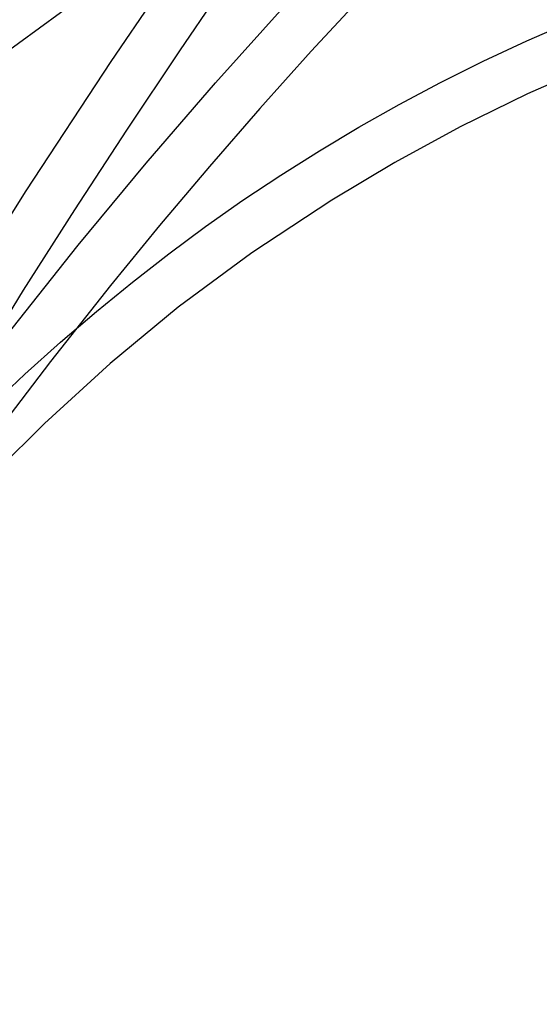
# Model space of a CAD drawing. Header units: metres. Extents: x 209848 to 209928, y 1182430 to 1182563.
# Tile 861 of 1056: x 209854.833 to 209855.34, y 1182493.338 to 1182494.3. Entities that reach past the tile are written whole.
import ezdxf

# ---------------------------------------------------------------- set-up
doc = ezdxf.new("R2010")
doc.units = ezdxf.units.M
doc.header["$MEASUREMENT"] = 0
doc.linetypes.add('DGN Style 2', pattern=[15.036391, 9.021834, -6.014556])
doc.layers.get('0').update_dxf_attribs({"color": 254})

# ---------------------------------------------------------------- blocks, each defined once
blk = doc.blocks.new('*U2')
at = {"color": 3, "linetype": 'Continuous'}
blk.add_line((3.55001, -4.73799), (3.46543, -4.79987), dxfattribs=at)
at = {"color": 40, "linetype": 'Continuous'}
for p, q in [((4.05212, -4.80346), (3.98372, -4.83353)), ((3.98372, -4.83353), (3.91798, -4.8658)), ((3.91798, -4.8658), (3.85414, -4.90046)), ((3.85414, -4.90046), (3.79256, -4.93729)), ((3.79256, -4.93729), (3.71459, -4.98881)), ((3.71459, -4.98881), (3.64257, -5.04199)), ((3.64257, -5.04199), (3.57619, -5.09699)), ((3.57619, -5.09699), (3.51212, -5.15539)), ((3.51212, -5.15539), (3.44979, -5.21699))]:
    blk.add_line(p, q, dxfattribs=at)
blk = doc.blocks.new('*U3')
at = {"color": 40, "linetype": 'Continuous'}
for p, q in [((3.82367, -4.73691), (3.77264, -4.79199)), ((3.77264, -4.79199), (3.72253, -4.84782)), ((3.72253, -4.84782), (3.67313, -4.9046)), ((3.67313, -4.9046), (3.62449, -4.96227)), ((3.62449, -4.96227), (3.57654, -5.02087)), ((3.57654, -5.02087), (3.51788, -5.09503)), ((3.51788, -5.09503), (3.46074, -5.16986))]:
    blk.add_line(p, q, dxfattribs=at)
blk = doc.blocks.new('*U4')
at = {"color": 40, "linetype": 'Continuous'}
for p, q in [((3.69646, -4.71452), (3.64381, -4.79153)), ((3.64381, -4.79153), (3.59209, -4.86896)), ((3.59209, -4.86896), (3.54124, -4.94693)), ((3.54124, -4.94693), (3.49131, -5.02535)), ((3.49131, -5.02535), (3.44216, -5.10439))]:
    blk.add_line(p, q, dxfattribs=at)
blk = doc.blocks.new('ATTEMP')
at = {"color": 5, "linetype": 'Continuous', "flags": 128}
for points in [[(-5.53348, -5.84646), (-5.4663, -5.71192), (-5.39697, -5.57848), (-5.32546, -5.44616), (-5.25173, -5.31498), (-5.17575, -5.18495), (-5.09749, -5.05609), (-5.01692, -4.9284), (-4.934, -4.80191), (-4.84871, -4.67663), (-4.76102, -4.55257), (-4.67088, -4.42976), (-4.57828, -4.3082), (-4.48318, -4.18792)], [(-5.49573, -5.76507), (-5.44242, -5.67223), (-5.38778, -5.58082), (-5.33178, -5.49086), (-5.27441, -5.40234), (-5.21564, -5.31526), (-5.15545, -5.22963), (-5.09382, -5.14543), (-5.0307, -5.06266), (-4.96607, -4.98131), (-4.89989, -4.90138), (-4.83212, -4.82285), (-4.76271, -4.74571), (-4.69163, -4.66996), (-4.61883, -4.59559), (-4.54425, -4.52259), (-4.46784, -4.45096)], [(-5.05277, -5.13998), (-5.01814, -5.10743), (-4.98337, -5.0762), (-4.94841, -5.04623), (-4.9132, -5.01745), (-4.87766, -4.98979), (-4.84173, -4.96318), (-4.80531, -4.93755), (-4.76831, -4.91286), (-4.73062, -4.88905), (-4.69215, -4.86607), (-4.65278, -4.84388), (-4.61239, -4.82246), (-4.57086, -4.80178), (-4.52807, -4.78184), (-4.48388, -4.76263)]]:
    blk.add_lwpolyline(points, dxfattribs=at)
at = {"color": 3, "linetype": 'Continuous'}
for name in ['*U4', '*U3', '*U2']:
    blk.add_blockref(name, (-8.51117, 0), dxfattribs=at)

msp = doc.modelspace()

# ---------------------------------------------------------------- block references
at = {"color": 1, "linetype": 'DGN Style 2'}
msp.add_blockref('ATTEMP', (209859.85591, 1182499.06107), dxfattribs=at)

doc.saveas('drawing.dxf')
